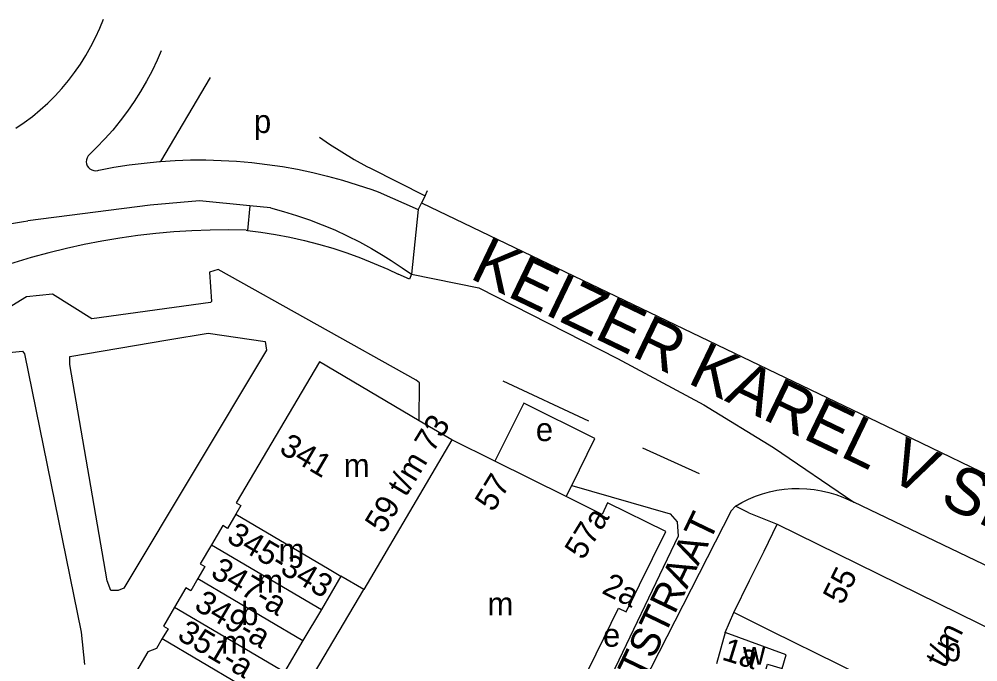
# Model space of a CAD drawing. Extents: x 159045 to 160918, y 380454 to 382516.
# Drawn here: x 160123.6 to 160288.7, y 382048.4 to 382159.1 of the extents above; entities that cross this region are included whole.
import ezdxf

# ---------------------------------------------------------------- set-up
doc = ezdxf.new("R2010")
doc.units = 0
for name, color, linetype in [('BLT_Basislijn', 7, 'Continuous'), ('BLT_Bebouwing', 7, 'Continuous'), ('BLT_Centroide', 7, 'Continuous'), ('BLT_Huisnummer', 7, 'Continuous'), ('BLT_Huisnummer_reeks', 7, 'Continuous'), ('BLT_Onderverdeling_panden', 7, 'Continuous'), ('BLT_Straatnaam', 7, 'Continuous'), ('BLT_Straatnaam_hoofdweg', 7, 'Continuous'), ('BLT_Vlakafsluiter', 7, 'Continuous')]:
    doc.layers.add(name, color=color, linetype=linetype)

msp = doc.modelspace()

# ---------------------------------------------------------------- linework, layer by layer
at = {"layer": 'BLT_Basislijn'}
for p, q in [((160156.51, 382149.01), (160147.93, 382134.57)), ((160184.08, 382133.39), (160193.51, 382128.66)), ((160185.44, 382129.31), (160192.32, 382126.32)), ((160193.51, 382128.66), (160192.9, 382127.46)), ((160163.29, 382126.94), (160162.91, 382122.69)), ((160166.85, 382126.6), (160163.29, 382126.94)), ((160192.9, 382127.46), (160192.32, 382126.32)), ((160192.9, 382127.46), (160277.26, 382086.91)), ((160162.71, 382122.72), (160162.91, 382122.69)), ((160206.89, 382096.83), (160221.65, 382089.89)), ((160277.26, 382086.91), (160337.98, 382057.61)), ((160230.91, 382085.29), (160240.69, 382080.87)), ((160217.8, 382076.87), (160218.75, 382078.79)), ((160321.19, 382050.06), (160267.3, 382075.9)), ((160249.26, 382074.1), (160246.92, 382075.24)), ((160249.26, 382074.1), (160254.12, 382072.11)), ((160245.17, 382053.46), (160246.66, 382056.9))]:
    msp.add_line(p, q, dxfattribs=at)
for points in [[(160123.02, 382140.27), (160124.47, 382141.26), (160125.87, 382142.31), (160127.22, 382143.43), (160128.52, 382144.61), (160129.77, 382145.84), (160130.96, 382147.14), (160132.09, 382148.48), (160133.15, 382149.87), (160134.15, 382151.32), (160135.09, 382152.8), (160135.95, 382154.33), (160136.75, 382155.89), (160137.47, 382157.49), (160138.1, 382159.06)], [(160148.06, 382153.62), (160147.36, 382152.01), (160146.47, 382150.17), (160145.51, 382148.36), (160144.48, 382146.6), (160143.39, 382144.88), (160142.22, 382143.2), (160140.99, 382141.56), (160139.7, 382139.98), (160138.35, 382138.45), (160136.93, 382136.97), (160135.71, 382135.77)], [(160175.29, 382138.76), (160177.05, 382137.55), (160179.15, 382136.2), (160181.28, 382134.93), (160183.45, 382133.72), (160184.08, 382133.39)], [(160135.71, 382135.77), (160135.46, 382135.51), (160135.28, 382135.21), (160135.18, 382134.86), (160135.15, 382134.51), (160135.2, 382134.16), (160135.33, 382133.83), (160135.53, 382133.53), (160135.79, 382133.29), (160136.1, 382133.11), (160136.44, 382133.01), (160136.79, 382132.98), (160137.14, 382133.03), (160137.29, 382133.08)], [(160137.29, 382133.08), (160139.89, 382133.57), (160142.51, 382133.97), (160145.14, 382134.3), (160147.78, 382134.55), (160147.93, 382134.57)], [(160147.93, 382134.57), (160150.43, 382134.73), (160153.08, 382134.82), (160155.73, 382134.83), (160158.38, 382134.76), (160161.03, 382134.61), (160163.67, 382134.38), (160166.31, 382134.07), (160168.93, 382133.68), (160171.54, 382133.22), (160174.14, 382132.67), (160176.71, 382132.05), (160179.27, 382131.35), (160181.81, 382130.57), (160184.32, 382129.72), (160185.44, 382129.31)], [(160163.29, 382126.94), (160154.62, 382127.79), (160146.14, 382127.06), (160125.09, 382124.34)], [(160166.85, 382126.6), (160169.12, 382125.98), (160171.37, 382125.29), (160173.59, 382124.52), (160175.79, 382123.68), (160177.96, 382122.77), (160180.09, 382121.78), (160182.19, 382120.72), (160184.25, 382119.58), (160186.27, 382118.38), (160187.66, 382117.5)], [(160071.79, 382109.98), (160076.04, 382111.59), (160080.32, 382113.12), (160084.62, 382114.57), (160088.95, 382115.95), (160093.31, 382117.26), (160097.68, 382118.49), (160102.08, 382119.63), (160106.49, 382120.71), (160110.93, 382121.7), (160115.38, 382122.62), (160119.85, 382123.46), (160124.33, 382124.21), (160125.09, 382124.34)], [(160162.71, 382122.72), (160159.59, 382122.77), (160156.46, 382122.73), (160153.35, 382122.62), (160150.23, 382122.43), (160147.12, 382122.15), (160144.02, 382121.8), (160140.92, 382121.37), (160137.84, 382120.86), (160134.78, 382120.27), (160131.73, 382119.6), (160128.7, 382118.86), (160125.68, 382118.03), (160122.7, 382117.13), (160122.1, 382116.94)], [(160162.91, 382122.69), (160165.23, 382122.4), (160167.73, 382122), (160170.22, 382121.52), (160172.7, 382120.96), (160175.15, 382120.33), (160177.59, 382119.62), (160180, 382118.83), (160182.38, 382117.97), (160184.74, 382117.03), (160187.07, 382116.02), (160188.88, 382115.17)], [(160187.66, 382117.5), (160189.57, 382116.28), (160191.18, 382115.17)], [(160192.5, 382089.94), (160192.53, 382096.48), (160191.97, 382096.93), (160157.86, 382115.97), (160156.36, 382115.53), (160156.74, 382110.44), (160156.52, 382110.28), (160136.13, 382107.47), (160129.33, 382111.71), (160124.88, 382111.29), (160121.6, 382109.26), (160120.11, 382106.94), (160119.63, 382103.6), (160120.14, 382101.5), (160124.18, 382101.92), (160124.51, 382101.47), (160134.26, 382053.51), (160134.84, 382047.98)], [(160191.18, 382115.17), (160190.79, 382114.33), (160188.88, 382115.17)], [(160202.74, 382112.82), (160226.63, 382100.65), (160241.51, 382092.68), (160253.46, 382085.34)], [(160149.17, 382103.86), (160156.14, 382105.03), (160165.98, 382103.56), (160166.16, 382102.08), (160141.6, 382061.13), (160140.62, 382060.71), (160139.35, 382060.73), (160138.77, 382062.4), (160132.32, 382099.61), (160132.3, 382101.01), (160149.17, 382103.86)], [(160218.75, 382078.79), (160222.75, 382086.85), (160210.47, 382092.95), (160205.5, 382082.95)], [(160218.75, 382078.79), (160235.71, 382073.93), (160236.9, 382072.55), (160237.09, 382070.04), (160224.26, 382043.34), (160220.93, 382036.22)], [(160246.92, 382075.24), (160248.03, 382075.88), (160249.18, 382076.44), (160250.37, 382076.93), (160251.59, 382077.35), (160252.82, 382077.69), (160254.08, 382077.96), (160255.35, 382078.14), (160256.63, 382078.25), (160257.91, 382078.27), (160259.2, 382078.22), (160260.47, 382078.09), (160261.74, 382077.87), (160262.99, 382077.58), (160264.22, 382077.21), (160265.42, 382076.77), (160266.6, 382076.25), (160267.3, 382075.9)], [(160246.92, 382075.24), (160246.18, 382074.45), (160230.97, 382044.63), (160230.38, 382041), (160230.97, 382036.96), (160242.39, 382017.58), (160253.84, 382012.7), (160290.33, 381982.98)]]:
    msp.add_lwpolyline(points, dxfattribs=at)
at = {"layer": 'BLT_Bebouwing'}
for p, q in [((160198.08, 382086.66), (160192.5, 382089.94)), ((160205.5, 382082.95), (160198.08, 382086.66)), ((160217.8, 382076.87), (160205.5, 382082.95)), ((160179.01, 382063.2), (160175.63, 382057.46)), ((160182.92, 382060.9), (160179.01, 382063.2)), ((160173.54, 382044.96), (160182.92, 382060.9)), ((160175.63, 382057.46), (160172.46, 382052.09)), ((160218.94, 382041.64), (160226.79, 382057.68)), ((160245.17, 382053.46), (160243.67, 382048.09)), ((160255.64, 382049.63), (160245.17, 382053.46)), ((160172.46, 382052.09), (160169.3, 382046.72))]:
    msp.add_line(p, q, dxfattribs=at)
for points in [[(160192.5, 382089.94), (160175.31, 382100.07), (160160.97, 382075.79), (160161.76, 382075.33), (160160.9, 382073.87)], [(160226.79, 382057.68), (160228.12, 382057.03), (160234.92, 382070.86), (160224.93, 382075.78), (160223.97, 382073.82), (160217.8, 382076.87)], [(160160.9, 382073.87), (160159.46, 382071.41), (160158.66, 382071.88), (160156.72, 382068.6)], [(160246.66, 382056.9), (160249.38, 382062.43), (160251.86, 382067.48), (160254.12, 382072.11)], [(160254.12, 382072.11), (160313.06, 382043.13), (160311.2, 382039.33), (160317.3, 382036.31), (160311.74, 382024.95)], [(160156.72, 382068.6), (160154.79, 382065.31), (160155.58, 382064.84), (160154.35, 382062.76)], [(160154.35, 382062.76), (160153.13, 382060.67), (160152.3, 382061.16), (160150.37, 382057.87)], [(160150.37, 382057.87), (160148.43, 382054.59), (160149.24, 382054.11), (160148.24, 382052.43)], [(160276.02, 382042.41), (160253.18, 382053.64), (160246.66, 382056.9)], [(160148.24, 382052.43), (160147.25, 382050.74), (160145.77, 382050.15), (160140.69, 382041.52), (160159.66, 382030.35)], [(160251.83, 382045.8), (160252.47, 382048.01), (160254.96, 382047.29), (160255.64, 382049.63)]]:
    msp.add_lwpolyline(points, dxfattribs=at)
at = {"layer": 'BLT_Onderverdeling_panden'}
for p, q in [((160198.08, 382086.66), (160182.92, 382060.9)), ((160160.9, 382073.87), (160176.99, 382064.4)), ((160156.72, 382068.6), (160175.63, 382057.46)), ((160176.99, 382064.4), (160179.01, 382063.2)), ((160154.35, 382062.76), (160172.46, 382052.09)), ((160150.37, 382057.87), (160169.3, 382046.72)), ((160148.24, 382052.43), (160166.38, 382041.75))]:
    msp.add_line(p, q, dxfattribs=at)
at = {"layer": 'BLT_Vlakafsluiter'}
for p, q in [((160193.51, 382128.66), (160193.93, 382129.54)), ((160192.32, 382126.32), (160191.18, 382115.17)), ((160191.18, 382115.17), (160202.74, 382112.82)), ((160253.46, 382085.34), (160267.3, 382075.9))]:
    msp.add_line(p, q, dxfattribs=at)

# ---------------------------------------------------------------- texts
at = {"layer": 'BLT_Centroide'}
for s, p in [('p', (160164.02, 382139.47)), ('e', (160212.56, 382086.43)), ('m', (160179.48, 382080.25)), ('m', (160168.27, 382065.66)), ('m', (160164.59, 382060.34)), ('m', (160204.23, 382056.41)), ('b', (160161.83, 382054.75)), ('e', (160224.12, 382051.03)), ('m', (160158.38, 382049.81)), ('b', (160282.83, 382048.53)), ('w', (160248.22, 382047.93))]:
    msp.add_text(s, height=4, dxfattribs=at).set_placement(p)
at = {"layer": 'BLT_Huisnummer'}
msp.add_text('1a', height=4, rotation=342.853, dxfattribs=at).set_placement((160244.42, 382048.85))
at = {"layer": 'BLT_Huisnummer_reeks'}
for s, rotation, p in [('59 t/m 73', 58.5159, (160186.29, 382070.33)), ('341', 329.5027, (160168.18, 382084.53)), ('57', 58.5135, (160205.22, 382074.07)), ('57a', 58.5135, (160220.68, 382065.78)), ('345-343', 329.5101, (160159.11, 382069.25)), ('347-a', 329.5052, (160156.36, 382063.2)), ('55', 63.7936, (160265.39, 382058.07)), ('2a', 333.824, (160223.73, 382060.33)), ('349-a', 329.5074, (160153.53, 382057.56)), ('351-a', 329.5049, (160150.61, 382052.43)), ('t/m', 63.7964, (160283, 382047.16))]:
    msp.add_text(s, height=4, rotation=rotation, dxfattribs=at).set_placement(p)
at = {"layer": 'BLT_Straatnaam'}
msp.add_text('BOTSTRAAT', height=5, rotation=64.3304, dxfattribs=at).set_placement((160226.82, 382036.37))
at = {"layer": 'BLT_Straatnaam_hoofdweg'}
msp.add_text('KEIZER KAREL V SINGEL', height=7.9999, rotation=334.3232, dxfattribs=at).set_placement((160200.96, 382114.56))

doc.saveas('drawing.dxf')
